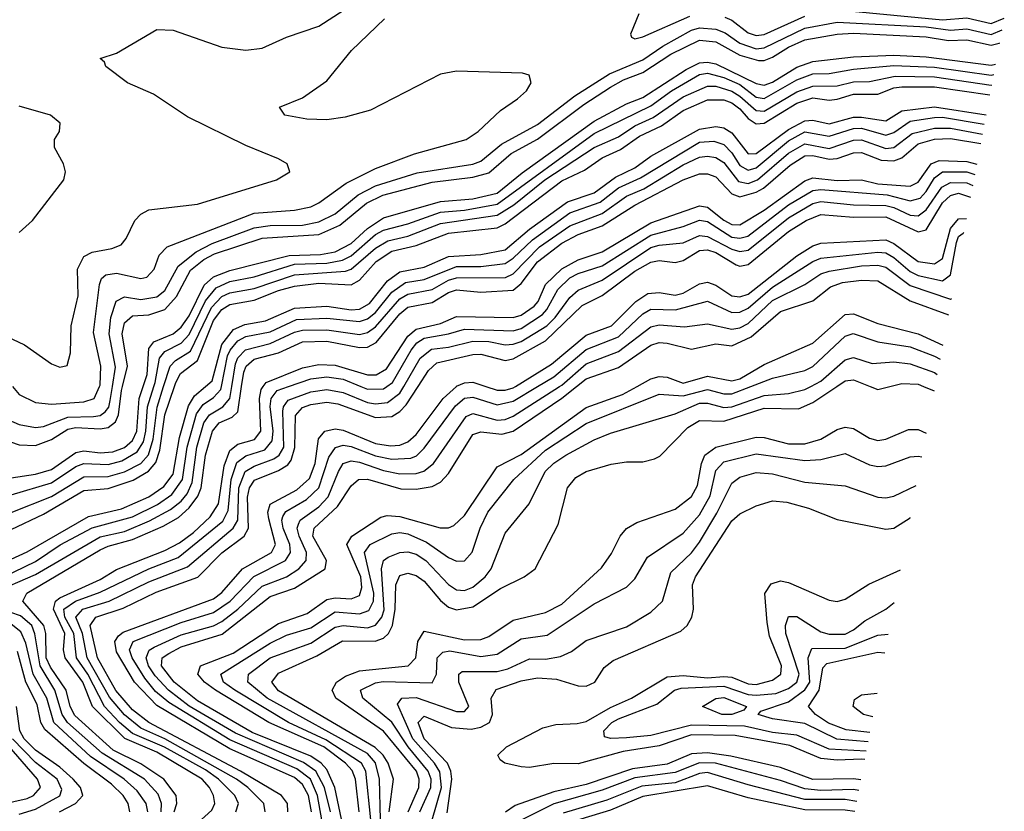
# Model space of a CAD drawing. Header units: inches. Extents: x 1308407 to 1441228, y 959628 to 1036311.
# Tile 721 of 729: x 1433851 to 1436283, y 1018951 to 1020906. Entities that reach past the tile are written whole.
import ezdxf

# ---------------------------------------------------------------- set-up
doc = ezdxf.new("R2010")
doc.units = ezdxf.units.IN
doc.header["$MEASUREMENT"] = 0
doc.layers.add('B4031', color=7, linetype='Continuous')
doc.layers.add('B4032', color=7, linetype='Continuous')

msp = doc.modelspace()

# ---------------------------------------------------------------- linework, layer by layer
at = {"layer": 'B4031', "color": 5}
for points, elevation in [([(1433444.5, 1020000), (1433452.7, 1019970), (1433470, 1019937.9), (1433495.6, 1019910), (1433530, 1019887.5), (1433570, 1019874.1), (1433650, 1019869.3), (1433710, 1019810.9), (1433790, 1019776.5), (1433830, 1019774.8), (1433890, 1019783.6), (1433930, 1019795.4), (1433990, 1019836.9), (1434010, 1019841.5), (1434050, 1019836.3), (1434081.4, 1019838.6), (1434110, 1019849.1), (1434130, 1019866.5), (1434140.4, 1019890), (1434146.3, 1019970), (1434156, 1020000)], 2680), ([(1433542.8, 1020000), (1433549.7, 1019990), (1433561.4, 1019981.4), (1433614.5, 1019954.5), (1433710, 1019945.1), (1433730, 1019933.8), (1433756.6, 1019896.6), (1433779.8, 1019879.8), (1433850, 1019856), (1433890, 1019854.4), (1433930, 1019868.8), (1433970, 1019895), (1433990, 1019898.8), (1434050, 1019895.2), (1434070, 1019899), (1434087.5, 1019912.6), (1434094.8, 1019930), (1434102.7, 1019990), (1434105.1, 1020000)], 2720), ([(1433642.2, 1020000), (1433650, 1019996.8), (1433750, 1019988.5), (1433770, 1019972.3), (1433790, 1019941), (1433810, 1019923.1), (1433850, 1019906.2), (1433890, 1019898.9), (1433910, 1019901.3), (1433970, 1019924.5), (1434033.8, 1019926.2), (1434050, 1019928.6), (1434062.3, 1019937.7), (1434071, 1019949), (1434074.9, 1019965.1), (1434080.4, 1020000)], 2740), ([(1433783.4, 1019490), (1433890, 1019535.5), (1434050, 1019628.9), (1434110, 1019642.2), (1434171.6, 1019668.5), (1434223.9, 1019696.1), (1434250, 1019717), (1434264.8, 1019735.2), (1434277.2, 1019762.8), (1434288.9, 1019850), (1434306.3, 1019910), (1434320.1, 1019930), (1434352.8, 1019950), (1434369.8, 1019970), (1434374.8, 1020000)], 2540), ([(1433790, 1019555.5), (1433870, 1019592), (1434021.2, 1019678.8), (1434102.3, 1019697.7), (1434170, 1019727.9), (1434206.9, 1019753.1), (1434230, 1019783.1), (1434245.8, 1019874.2), (1434267.9, 1019952.1), (1434283.1, 1019976.9), (1434310.1, 1020000)], 2580), ([(1433810, 1019529.5), (1433890, 1019568.2), (1433951.4, 1019608.6), (1434030, 1019651), (1434130, 1019678.5), (1434191.2, 1019708.8), (1434226.9, 1019733.1), (1434253.5, 1019770), (1434264.4, 1019850), (1434287.7, 1019932.3), (1434304.3, 1019955.7), (1434330, 1019972.8), (1434347.7, 1019992.3), (1434349.2, 1020000)], 2560), ([(1433830, 1019647.2), (1433910, 1019684.6), (1434010, 1019743.3), (1434070, 1019747.7), (1434131.1, 1019768.9), (1434169.1, 1019790.9), (1434187.5, 1019812.5), (1434197.4, 1019842.6), (1434210, 1019930), (1434233.1, 1020000)], 2620), ([(1433830, 1019688.7), (1433930, 1019728.7), (1434010, 1019777.3), (1434070, 1019777.6), (1434110, 1019789.4), (1434150, 1019810), (1434169.1, 1019830.9), (1434180.9, 1019870), (1434190.7, 1019949.3), (1434206.6, 1020000)], 2640), ([(1433830, 1019732.8), (1433930, 1019762.2), (1433990, 1019802.2), (1434010, 1019809.9), (1434070, 1019807.4), (1434103.6, 1019816.4), (1434141.1, 1019838.9), (1434157, 1019863), (1434163.1, 1019890), (1434166.5, 1019950), (1434182.7, 1020000)], 2660), ([(1433833.5, 1020000), (1433850, 1019980.4), (1433890, 1019960.1), (1433930, 1019956), (1434010, 1019961.9), (1434035, 1019970), (1434048.6, 1020000)], 2760), ([(1434232.9, 1018950), (1434238.9, 1018970), (1434237.7, 1018990), (1434207, 1019030), (1434150, 1019068.6), (1434082, 1019102), (1433987.2, 1019187.2), (1433975.9, 1019210), (1433965.6, 1019250), (1433927.1, 1019307.1), (1433916.6, 1019330), (1433915.6, 1019390), (1433910.9, 1019410), (1433858.9, 1019470), (1433869.1, 1019490), (1434050, 1019596.4), (1434070, 1019606.1), (1434130, 1019621.9), (1434205.2, 1019654.8), (1434243.6, 1019676.4), (1434270, 1019700.4), (1434291.2, 1019728.8), (1434299.3, 1019750), (1434309.7, 1019830), (1434327.1, 1019890), (1434343.4, 1019910), (1434375.5, 1019924.5), (1434390, 1019937.8), (1434399.2, 1020000)], 2520), ([(1434273.5, 1018906.5), (1434326, 1018954), (1434333, 1018970), (1434329.5, 1018990), (1434319.6, 1019010), (1434302, 1019030), (1434190, 1019097), (1434111.1, 1019131.1), (1434030.7, 1019210), (1434007.2, 1019270), (1433963.7, 1019330), (1433959.7, 1019350), (1433962.4, 1019390), (1433934.6, 1019450), (1433939.6, 1019470), (1433950, 1019477.9), (1434050, 1019523.7), (1434090, 1019548.1), (1434210, 1019595.3), (1434245.9, 1019614.1), (1434280.6, 1019639.4), (1434321.9, 1019678.1), (1434342.3, 1019710), (1434355.9, 1019804.1), (1434370, 1019841.7), (1434390, 1019857.4), (1434431.1, 1019868.9), (1434446.7, 1019890), (1434443.6, 1019970), (1434447.6, 1019992.4), (1434452.7, 1020000)], 2480), ([(1434385, 1018950), (1434391.5, 1018970), (1434382.3, 1018990), (1434342, 1019030), (1434310, 1019053.5), (1434209, 1019109), (1434130, 1019143), (1434097.8, 1019170), (1434060.9, 1019210), (1434019.2, 1019290), (1433991.1, 1019330), (1433984.8, 1019390), (1433962.5, 1019430), (1433960.4, 1019450), (1433988.7, 1019470), (1434050, 1019492.5), (1434170, 1019549.5), (1434242.2, 1019577.8), (1434352.5, 1019667.5), (1434366.3, 1019693.7), (1434373.2, 1019770), (1434387.6, 1019812.4), (1434410, 1019828.5), (1434456.2, 1019843.9), (1434474.4, 1019865.6), (1434477.2, 1019890), (1434470, 1019950.3), (1434472.2, 1019970), (1434486.7, 1019990), (1434515.3, 1020000)], 2460), ([(1434457.1, 1018950), (1434454.3, 1018970), (1434414.3, 1019010), (1434386.7, 1019030), (1434210, 1019129.8), (1434150, 1019156), (1434110, 1019188.9), (1434072.7, 1019232.7), (1434017.8, 1019330), (1434006.4, 1019390), (1433990, 1019430), (1434007.5, 1019450), (1434071.8, 1019470), (1434170, 1019517.3), (1434265.5, 1019554.5), (1434378.5, 1019650), (1434390.1, 1019670), (1434392.7, 1019750), (1434407.7, 1019790), (1434430, 1019803.4), (1434479, 1019821), (1434492.2, 1019830), (1434503.4, 1019850), (1434501.2, 1019938.8), (1434502.6, 1019950), (1434513.8, 1019966.2), (1434570, 1019986.6), (1434610, 1019992.8), (1434650, 1019985.1), (1434710, 1019960.2), (1434730, 1019956.9), (1434759.2, 1019960.8), (1434790, 1019983.1), (1434799.8, 1020000)], 2440), ([(1434513.4, 1018950), (1434512.4, 1018970), (1434497.9, 1018990), (1434396.5, 1019050), (1434170.4, 1019170.4), (1434130, 1019201.5), (1434089, 1019249), (1434043.1, 1019330), (1434025.2, 1019410), (1434039.4, 1019430), (1434107.1, 1019452.9), (1434188.2, 1019491.8), (1434290.8, 1019529.2), (1434350.7, 1019589.3), (1434405.9, 1019630), (1434416.1, 1019650), (1434413.6, 1019726.4), (1434419, 1019750), (1434431.2, 1019768.8), (1434490, 1019792.2), (1434513.1, 1019806.9), (1434522, 1019818), (1434530.8, 1019849.2), (1434531.9, 1019928.1), (1434550, 1019948.3), (1434570, 1019955.8), (1434610, 1019961.5), (1434637.1, 1019957.1), (1434730, 1019923.6), (1434770, 1019925.7), (1434790, 1019937.9), (1434805.5, 1019954.5), (1434835.3, 1020000)], 2420), ([(1434571.5, 1018950), (1434564.1, 1018990), (1434550, 1019017), (1434530, 1019034.7), (1434370, 1019105.3), (1434190, 1019212.5), (1434135, 1019270), (1434090, 1019344.7), (1434086.1, 1019370), (1434095.3, 1019384.7), (1434106.9, 1019393.1), (1434330, 1019476), (1434350, 1019491.2), (1434401.4, 1019550), (1434472.9, 1019590), (1434482.7, 1019610), (1434466.4, 1019673.6), (1434464.3, 1019690), (1434470, 1019709.1), (1434535.4, 1019744.5), (1434567, 1019773), (1434580.9, 1019810), (1434589.4, 1019870.6), (1434604.8, 1019890), (1434630, 1019895.8), (1434650, 1019891.8), (1434730, 1019859.5), (1434766.6, 1019853.4), (1434790, 1019855.3), (1434810, 1019863.5), (1434830, 1019881.3), (1434897.2, 1019970), (1434929.6, 1020000)], 2380), ([(1434597.7, 1018930), (1434586.5, 1018990), (1434569.1, 1019030), (1434535.8, 1019055.8), (1434370, 1019127.5), (1434219.5, 1019219.5), (1434186.8, 1019246.8), (1434160, 1019280), (1434129.3, 1019330), (1434122, 1019350), (1434131.3, 1019370), (1434250, 1019417.2), (1434330, 1019441.6), (1434370.8, 1019470), (1434429.4, 1019530.6), (1434507.5, 1019570), (1434520.1, 1019590), (1434518.5, 1019610), (1434502.2, 1019650), (1434498.3, 1019670), (1434501.1, 1019678.9), (1434508.5, 1019691.5), (1434559.4, 1019720.6), (1434589.6, 1019750), (1434614.6, 1019825.4), (1434630.7, 1019849.3), (1434650, 1019855), (1434670, 1019852.1), (1434730, 1019829), (1434770, 1019820.3), (1434817.3, 1019822.7), (1434831, 1019829), (1434850, 1019847.6), (1434927.5, 1019952.5), (1434950, 1019971.2), (1434970, 1019973.8), (1435030, 1019954.9), (1435070, 1019963.5), (1435130.1, 1020000)], 2360), ([(1434619.1, 1018950), (1434604, 1019010), (1434582.8, 1019050), (1434551.9, 1019071.9), (1434383.9, 1019143.9), (1434270, 1019210.4), (1434218.7, 1019250), (1434185.5, 1019285.5), (1434169.6, 1019310), (1434163.7, 1019330), (1434170.9, 1019349.1), (1434183.3, 1019356.7), (1434250, 1019386.9), (1434330, 1019409.1), (1434350, 1019419.6), (1434390, 1019450), (1434450, 1019507), (1434510, 1019530), (1434540.5, 1019550), (1434558.4, 1019570), (1434559.6, 1019590), (1434541.6, 1019630), (1434536.3, 1019650), (1434539.6, 1019660.4), (1434544, 1019670), (1434590, 1019702.5), (1434612.8, 1019727.2), (1434638.1, 1019790), (1434650.4, 1019809.6), (1434670, 1019816.2), (1434690, 1019813.3), (1434750, 1019792.4), (1434790, 1019784.5), (1434830, 1019784.8), (1434849.5, 1019790.5), (1434873.2, 1019810), (1434953.8, 1019926.2), (1434970, 1019933.2), (1435030, 1019917.2), (1435050, 1019918.5), (1435070, 1019926.5), (1435184.3, 1020000)], 2340), ([(1434666.7, 1018833.3), (1434629.5, 1019010), (1434610, 1019054.1), (1434595.7, 1019070), (1434570, 1019087), (1434425.4, 1019145.4), (1434290, 1019223.4), (1434232.5, 1019270), (1434201.8, 1019310), (1434203.1, 1019330), (1434219.1, 1019340.9), (1434250, 1019357.2), (1434351.5, 1019388.5), (1434470, 1019481.7), (1434530, 1019501.9), (1434605.2, 1019550), (1434608.7, 1019570), (1434575.2, 1019630), (1434578.4, 1019650), (1434636.3, 1019703.7), (1434670, 1019754.6), (1434688, 1019770), (1434710, 1019771.2), (1434792.6, 1019747.4), (1434830, 1019746.3), (1434870, 1019753.1), (1434890, 1019763.7), (1434910, 1019785.2), (1434970, 1019881.2), (1434990, 1019887.8), (1435042, 1019882), (1435070, 1019889.4), (1435190, 1019971), (1435226.5, 1020000)], 2320), ([(1434689.9, 1018950), (1434680.5, 1019030), (1434672.1, 1019052.1), (1434655.9, 1019070), (1434601.9, 1019110), (1434466.7, 1019170), (1434334.8, 1019250), (1434307.7, 1019270), (1434290.8, 1019290), (1434297.8, 1019310), (1434378.1, 1019341.9), (1434490, 1019414.7), (1434560.8, 1019439.2), (1434610, 1019473.9), (1434630, 1019478.3), (1434670, 1019475.8), (1434690, 1019483.7), (1434696.5, 1019503.5), (1434694, 1019530), (1434659.3, 1019610), (1434671.4, 1019630), (1434743, 1019677), (1434758.6, 1019681.4), (1434790, 1019678.8), (1434889.2, 1019650.8), (1434910, 1019651.2), (1434923, 1019657), (1434950, 1019681.6), (1435030, 1019801.6), (1435090, 1019831.9), (1435250, 1019948.2), (1435340.1, 1019979.9), (1435376.1, 1020000)], 2280), ([(1434718.1, 1018930), (1434706.3, 1019050), (1434695.5, 1019070), (1434607.6, 1019127.6), (1434515.3, 1019170), (1434382.1, 1019250), (1434354.7, 1019270), (1434347.9, 1019290), (1434470, 1019366.4), (1434510, 1019386), (1434570, 1019403.8), (1434630, 1019443.2), (1434690, 1019438.4), (1434713.1, 1019446.9), (1434724.6, 1019470), (1434726.1, 1019490), (1434702.7, 1019590), (1434716.9, 1019610), (1434770, 1019636.2), (1434790, 1019639.4), (1434810, 1019636.3), (1434855.6, 1019615.6), (1434910, 1019578.1), (1434930, 1019568.9), (1434950, 1019569.7), (1434969, 1019591), (1434988.1, 1019650), (1435007.2, 1019690), (1435071.7, 1019770), (1435150, 1019842.7), (1435250, 1019908.9), (1435430, 1019980.8), (1435490, 1019976.7), (1435550, 1019992.8), (1435590, 1019982.2), (1435610, 1019981.8), (1435657.1, 1020000)], 2260), ([(1434741.9, 1018930), (1434740, 1019030), (1434730, 1019070.9), (1434710, 1019093.8), (1434462, 1019230), (1434414.7, 1019270), (1434416.4, 1019290), (1434469.6, 1019330), (1434570, 1019365.9), (1434630, 1019405.3), (1434650, 1019409.5), (1434710, 1019403.9), (1434730, 1019410.5), (1434745.6, 1019430), (1434751.3, 1019448.7), (1434744.3, 1019550), (1434749.7, 1019570), (1434761.4, 1019578.6), (1434790, 1019589.8), (1434810, 1019591.5), (1434830, 1019585.8), (1434853.9, 1019570), (1434910, 1019511.4), (1434930, 1019498), (1434950, 1019496.3), (1434970, 1019504.3), (1435000.3, 1019530), (1435015.4, 1019550), (1435050, 1019637.7), (1435109.6, 1019710.4), (1435149.1, 1019790), (1435170, 1019810.3), (1435200.1, 1019830), (1435270, 1019868.4), (1435310, 1019884.6), (1435470, 1019932.6), (1435530, 1019958.4), (1435550, 1019958.7), (1435590, 1019947.8), (1435610, 1019950), (1435690, 1019977.9), (1435750, 1019982.9), (1435790, 1019992.4), (1435804.7, 1020000)], 2240), ([(1434763.7, 1018950), (1434774.4, 1019030), (1434761.1, 1019070), (1434748.7, 1019090), (1434728.7, 1019108.7), (1434490, 1019248.8), (1434474.1, 1019270), (1434490, 1019292.4), (1434585, 1019335), (1434648.2, 1019371.8), (1434728.8, 1019371.2), (1434750, 1019378.3), (1434761.8, 1019390), (1434771.8, 1019410), (1434778.6, 1019450), (1434779.7, 1019510), (1434790, 1019533.5), (1434810, 1019538.8), (1434830, 1019533.1), (1434850, 1019519.5), (1434890, 1019471.8), (1434910, 1019454.8), (1434930, 1019448.5), (1434970, 1019455.9), (1435038.5, 1019501.5), (1435096.8, 1019530), (1435123.8, 1019550), (1435181.2, 1019658.8), (1435203.9, 1019750), (1435224.8, 1019775.2), (1435250, 1019790.1), (1435311.6, 1019808.4), (1435350, 1019814.3), (1435390, 1019813.7), (1435419, 1019821), (1435431.7, 1019828.3), (1435501, 1019899), (1435530, 1019915.9), (1435590, 1019914.4), (1435690, 1019946.5), (1435774.8, 1019945.2), (1435810, 1019960.2), (1435869.1, 1020000)], 2220), ([(1434693.3, 1020000), (1434710, 1019993.2), (1434750, 1019994.3), (1434757.9, 1020000)], 2460), ([(1435002.7, 1020000), (1435030, 1019990.9), (1435050, 1019990.7), (1435070, 1019996.5), (1435075.6, 1020000)], 2380), ([(1435951.1, 1020000), (1435970, 1019992.6), (1436000, 1020000)], 2220), ([(1436083, 1020000), (1436109.4, 1019989)], 2220), ([(1434810.3, 1018950), (1434836.5, 1019010), (1434837.8, 1019030), (1434831.3, 1019050), (1434750, 1019149.2), (1434632.2, 1019230), (1434622.5, 1019250), (1434633.9, 1019270), (1434655.6, 1019284.4), (1434690, 1019298), (1434810.5, 1019310), (1434829.6, 1019330), (1434834.2, 1019370), (1434850, 1019396), (1434950, 1019374.2), (1434990, 1019374.9), (1435010, 1019382.9), (1435070, 1019423.3), (1435150, 1019441.9), (1435190, 1019462.7), (1435287.9, 1019552.1), (1435312.8, 1019587.2), (1435333.7, 1019630), (1435350, 1019649), (1435375.6, 1019664.4), (1435470, 1019696.9), (1435510, 1019728), (1435524.8, 1019755.2), (1435534.7, 1019810), (1435543.3, 1019830), (1435570, 1019849.8), (1435670, 1019874.8), (1435690, 1019874), (1435750, 1019858.1), (1435790, 1019858), (1435829.8, 1019870.2), (1435870, 1019893.5), (1435890, 1019899.9), (1435910, 1019896.5), (1435950, 1019872.7), (1435970, 1019866.9), (1435990, 1019869.7), (1436046.2, 1019893.8), (1436070, 1019894.1), (1436089.8, 1019884.8)], 2180), ([(1434839.6, 1018950), (1434866.9, 1019010), (1434867.1, 1019030), (1434859.8, 1019050), (1434810.4, 1019110.4), (1434770, 1019171.4), (1434698.3, 1019230), (1434692.6, 1019250), (1434730, 1019268.5), (1434748.7, 1019271.3), (1434870, 1019267.9), (1434880.4, 1019290), (1434882.5, 1019330), (1434895.9, 1019344.1), (1434913.1, 1019346.9), (1434990, 1019333.2), (1435030, 1019339.1), (1435090, 1019377), (1435154, 1019386), (1435270, 1019463.6), (1435350, 1019504.7), (1435370, 1019525.2), (1435401.7, 1019578.3), (1435490, 1019638), (1435530, 1019683.3), (1435556.7, 1019730), (1435570, 1019792.3), (1435590, 1019814), (1435670, 1019833.6), (1435790, 1019816.9), (1435830, 1019819.9), (1435890, 1019834.2), (1435950, 1019806.6), (1435970, 1019802.4), (1435990, 1019804), (1436050, 1019826.4), (1436070, 1019828.3), (1436078.8, 1019826.4)], 2160), ([(1434870.2, 1018930.2), (1434893.1, 1019010), (1434888.5, 1019048.5), (1434875.5, 1019070), (1434821.7, 1019130), (1434784.4, 1019215.6), (1434795, 1019230), (1434830, 1019232.2), (1434930, 1019197.7), (1434950, 1019197.8), (1434960.1, 1019210), (1434935.6, 1019270), (1434936, 1019290), (1434944, 1019296), (1435030, 1019296.1), (1435057, 1019303), (1435110, 1019327.6), (1435150, 1019326.9), (1435186.8, 1019333.2), (1435214, 1019346), (1435250, 1019372.4), (1435350, 1019406.5), (1435410, 1019442.8), (1435438.6, 1019470), (1435459.5, 1019540.5), (1435510, 1019589.4), (1435530, 1019615.2), (1435573.1, 1019686.9), (1435610, 1019761), (1435630, 1019776), (1435670, 1019787.3), (1435710, 1019784.5), (1435790, 1019764.1), (1435890, 1019754.6), (1435970, 1019726.9), (1435990, 1019725.4), (1436010, 1019729.2), (1436065.4, 1019755.7)], 2140), ([(1434907.2, 1018947.2), (1434918.5, 1019030), (1434916, 1019050), (1434907.5, 1019070), (1434850, 1019130), (1434835.2, 1019170), (1434850, 1019186.1), (1434917.9, 1019157.9), (1434966.4, 1019153.6), (1434990, 1019158.4), (1435011.8, 1019170), (1435018.8, 1019190), (1435015.2, 1019230), (1435027.9, 1019252.1), (1435090, 1019273.4), (1435130, 1019280.3), (1435177.2, 1019277.2), (1435230, 1019260.9), (1435250, 1019260.2), (1435271.9, 1019270), (1435294.2, 1019305.8), (1435317, 1019323), (1435483.9, 1019396.1), (1435499.6, 1019410), (1435510.7, 1019430), (1435514.9, 1019450), (1435512.7, 1019510), (1435520.4, 1019530), (1435610, 1019668.3), (1435630, 1019685.6), (1435670, 1019705.4), (1435710, 1019717.3), (1435745.3, 1019714.7), (1435799.5, 1019699.4), (1435870, 1019671.5), (1435990, 1019647.8), (1436010, 1019650.1), (1436050, 1019676), (1436050.5, 1019676.5)], 2120), ([(1435938, 1019079), (1435930, 1019080.1), (1435870, 1019077.3), (1435830, 1019081.2), (1435753.3, 1019113.3), (1435618, 1019138), (1435510, 1019139.6), (1435430, 1019112.5), (1435341.1, 1019098.9), (1435230, 1019068.4), (1435170, 1019069.1), (1435110, 1019059), (1435090, 1019061.1), (1435049.6, 1019070), (1435038, 1019078), (1435031.6, 1019090), (1435053.3, 1019110), (1435143.1, 1019156.9), (1435174.9, 1019165.1), (1435227.5, 1019167.5), (1435250, 1019172.8), (1435310, 1019207.2), (1435362, 1019230), (1435450, 1019283.4), (1435490, 1019286.1), (1435550, 1019280.2), (1435590, 1019284.2), (1435610, 1019282.1), (1435650, 1019265.9), (1435670, 1019264.4), (1435710, 1019274.7), (1435730.8, 1019290), (1435732.4, 1019310), (1435703.1, 1019383.1), (1435696.9, 1019416.9), (1435691.3, 1019488.7), (1435707, 1019513), (1435730, 1019519.9), (1435750, 1019516.3), (1435850, 1019472.7), (1435870, 1019469.4), (1435890, 1019475), (1435948.5, 1019511.5), (1436026.1, 1019546.9)], 2080), ([(1434200.7, 1018950), (1434201.2, 1018970), (1434193.2, 1018993.2), (1434159.2, 1019030), (1434054.5, 1019094.5), (1433969.3, 1019170), (1433956.1, 1019190), (1433938.3, 1019250), (1433901.4, 1019310), (1433888.9, 1019388.9), (1433880.8, 1019410), (1433853.5, 1019433.5), (1433805.8, 1019450)], 2540), ([(1435941.9, 1019099.9), (1435850, 1019104.7), (1435770, 1019138.9), (1435710, 1019145.9), (1435640.9, 1019160.9), (1435510, 1019163.9), (1435410, 1019137.9), (1435350, 1019132.1), (1435310.8, 1019130.8), (1435295.3, 1019135.3), (1435294, 1019150), (1435313.7, 1019170), (1435330, 1019179), (1435424.3, 1019215.7), (1435468, 1019250), (1435485.1, 1019254.9), (1435590, 1019260.1), (1435650, 1019239.7), (1435670, 1019237.5), (1435718.2, 1019241.8), (1435750, 1019253.9), (1435770.5, 1019270), (1435776, 1019290), (1435743.6, 1019390), (1435742.5, 1019410), (1435750, 1019432), (1435770, 1019432.4), (1435830, 1019394.4), (1435850, 1019388.2), (1435890, 1019388.7), (1435910, 1019399.2), (1435938.4, 1019421.6), (1435990.5, 1019450), (1436011, 1019466.8)], 2060), ([(1434167.3, 1018950), (1434163.5, 1018970), (1434141.7, 1019001.7), (1434108.8, 1019030), (1434026.3, 1019086.3), (1433935.3, 1019170), (1433918, 1019230), (1433884.7, 1019290), (1433866.6, 1019366.6), (1433854.3, 1019394.3), (1433830, 1019413.5)], 2560), ([(1435946.2, 1019122.7), (1435869.2, 1019129.2), (1435790, 1019167.6), (1435710, 1019179.2), (1435674.6, 1019190), (1435681.7, 1019198.3), (1435750, 1019221.7), (1435790, 1019250.9), (1435802.3, 1019270), (1435798.1, 1019330), (1435807.3, 1019352.7), (1435890, 1019353.9), (1435970, 1019386.1), (1435996.3, 1019388.7)], 2040), ([(1434122.8, 1018950), (1434118.7, 1018970), (1434106.7, 1018990), (1434078.2, 1019018.2), (1434009.3, 1019069.3), (1433913, 1019153), (1433903.7, 1019170), (1433894.4, 1019214.4), (1433866.5, 1019270), (1433845.8, 1019345.8)], 2580), ([(1435950.5, 1019145.2), (1435892.3, 1019152.3), (1435848.8, 1019168.8), (1435816.3, 1019190), (1435798.8, 1019210), (1435825.5, 1019250), (1435834.7, 1019305.3), (1435844.3, 1019315.7), (1435970, 1019344.1), (1435987.6, 1019342.2)], 2020), ([(1435957.9, 1019184.6), (1435935.3, 1019190), (1435920.6, 1019200.6), (1435909.3, 1019210), (1435912.6, 1019227.4), (1435930, 1019238.6), (1435968.8, 1019242.4)], 1980), ([(1433949.9, 1018950), (1433989.3, 1018970), (1434006.8, 1018990), (1434001.1, 1019010), (1433983.3, 1019030), (1433950, 1019060), (1433890, 1019102.1), (1433862.6, 1019130), (1433851.4, 1019150), (1433843.3, 1019210)], 2620), ([(1433770, 1018960.6), (1433870, 1018982.7), (1433885.4, 1018990), (1433902.9, 1019010), (1433895, 1019030), (1433808.8, 1019130)], 2660), ([(1433850, 1018944), (1433890, 1018956.4), (1433950.4, 1018989.6), (1433955, 1019005), (1433944, 1019030), (1433890, 1019071.2), (1433833.8, 1019130)], 2640), ([(1435928.6, 1019028.9), (1435910, 1019031), (1435810, 1019029.7), (1435730, 1019059.3), (1435607, 1019087), (1435550, 1019095.5), (1435510, 1019093), (1435450, 1019067.7), (1435364.3, 1019055.7), (1435250, 1019017.6), (1435170, 1018999.2), (1435074.8, 1018965.2), (1435051.1, 1018948.9)], 2120), ([(1435923.6, 1019002.7), (1435910, 1019004.8), (1435830, 1019002.6), (1435790, 1019006.6), (1435730, 1019027.1), (1435569.5, 1019069.5), (1435530, 1019070.7), (1435470, 1019046.9), (1435370, 1019033.5), (1435290, 1019003), (1435170.5, 1018969.5), (1435091.5, 1018930)], 2140), ([(1435918.5, 1018975.5), (1435890, 1018979.8), (1435790, 1018980.3), (1435650, 1019016), (1435550, 1019046.8), (1435530, 1019044.6), (1435470, 1019021.7), (1435387.3, 1019012.7), (1435301.4, 1018978.6), (1435193.4, 1018946.6)], 2160), ([(1435913.8, 1018950.5), (1435890, 1018954.1), (1435790, 1018954.9), (1435650, 1018984.1), (1435550, 1019014.2), (1435390, 1018987.8), (1435310, 1018954.2), (1435210, 1018923)], 2180)]:
    msp.add_lwpolyline(points, dxfattribs=dict(at, elevation=elevation))
at = {"layer": 'B4031', "color": 5, "elevation": 2040}
msp.add_lwpolyline([(1435610, 1019189.8), (1435585.1, 1019190), (1435537.7, 1019210), (1435570.3, 1019229.7), (1435590, 1019232.3), (1435646.1, 1019210), (1435639.3, 1019200.7)], close=True, dxfattribs=at)
at = {"layer": 'B4032', "color": 5}
for points, elevation in [([(1433805.3, 1020130), (1433863.2, 1020103.2), (1433930, 1020056.2), (1433950, 1020048.1), (1433968.3, 1020051.7), (1433976.7, 1020083.4), (1433978, 1020150), (1433996, 1020224), (1433994, 1020290), (1434010, 1020320.8), (1434030, 1020331.6), (1434079, 1020341), (1434101.7, 1020350), (1434114.5, 1020365.5), (1434135.5, 1020410), (1434150, 1020425.5), (1434170, 1020436.4), (1434290, 1020450.6), (1434485.6, 1020510), (1434518, 1020530), (1434511.6, 1020550), (1434490, 1020562.4), (1434410, 1020595.2), (1434265.9, 1020665.9), (1434182, 1020722), (1434117.1, 1020750), (1434064, 1020790), (1434060.7, 1020800.7), (1434049.6, 1020810), (1434090, 1020822.8), (1434190, 1020881.2), (1434230, 1020879.7), (1434350, 1020838.1), (1434410, 1020830.1), (1434450, 1020835), (1434510, 1020862.3), (1434590, 1020889.5), (1434652.5, 1020930)], 2780), ([(1435890, 1020928.8), (1436130, 1020905.4), (1436190, 1020909.9), (1436250, 1020896.4), (1436282.7, 1020909.4)], 2760), ([(1434048.6, 1020000), (1434050, 1020003.2), (1434051.6, 1020050), (1434033.1, 1020133.1), (1434048, 1020252), (1434053.3, 1020266.7), (1434063.9, 1020276.1), (1434090, 1020280.2), (1434150, 1020266.4), (1434165.4, 1020270), (1434183.2, 1020290), (1434195.7, 1020324.3), (1434215.4, 1020344.6), (1434430, 1020428.2), (1434530, 1020435.3), (1434570, 1020443.6), (1434590, 1020453.2), (1434657.6, 1020502.4), (1434730, 1020538), (1434825.8, 1020574.2), (1434953.5, 1020610), (1434983.5, 1020630), (1435038.6, 1020681.4), (1435080.9, 1020710), (1435102.7, 1020730), (1435114, 1020750), (1435109.1, 1020769.1), (1435093.3, 1020773.3), (1434930, 1020778.5), (1434890, 1020771.4), (1434717.6, 1020682.4), (1434655.1, 1020664.9), (1434610, 1020658.5), (1434560, 1020660), (1434506, 1020670), (1434493.2, 1020690), (1434550, 1020712.4), (1434610, 1020754.5), (1434670.5, 1020830), (1434752, 1020908)], 2760), ([(1435380, 1020920), (1435359.5, 1020870), (1435362.2, 1020862.2), (1435370, 1020858.7), (1435390, 1020863.2), (1435505.8, 1020914.2)], 2760), ([(1435592.3, 1020912.3), (1435610, 1020904.5), (1435650, 1020873.3), (1435670, 1020866.9), (1435690, 1020869.2), (1435790, 1020914.3)], 2760), ([(1434080.4, 1020000), (1434087.9, 1020047.9), (1434072.3, 1020130), (1434076.2, 1020170), (1434089.1, 1020210.9), (1434110, 1020221), (1434150, 1020214.6), (1434190, 1020221.2), (1434210, 1020236.9), (1434242.9, 1020297.1), (1434287.2, 1020332.8), (1434326.6, 1020353.4), (1434430, 1020391.7), (1434470, 1020397.6), (1434550, 1020398.4), (1434590, 1020406.2), (1434630, 1020426.1), (1434687, 1020473), (1434730, 1020495.7), (1434832.6, 1020527.4), (1434970, 1020549), (1434990, 1020556.1), (1435041.4, 1020598.6), (1435130, 1020647.1), (1435222, 1020718), (1435308.1, 1020771.9), (1435390, 1020806.6), (1435439.5, 1020840.5), (1435510, 1020880), (1435530, 1020885.4), (1435570, 1020882.1), (1435593.2, 1020873.2), (1435630, 1020848), (1435670, 1020833.9), (1435690, 1020836.3), (1435790, 1020885.1), (1435870, 1020899.7), (1436090, 1020888), (1436150, 1020879.7), (1436190, 1020883.1), (1436250, 1020869), (1436277.4, 1020880.9)], 2740), ([(1434105.1, 1020000), (1434117.1, 1020050), (1434104.5, 1020130), (1434110, 1020157.4), (1434130, 1020174.8), (1434170, 1020176.8), (1434210, 1020190.5), (1434238.2, 1020221.8), (1434272.9, 1020287.1), (1434306.1, 1020313.9), (1434332.4, 1020327.6), (1434450, 1020366.6), (1434590, 1020375.6), (1434641.8, 1020398.1), (1434707.5, 1020452.5), (1434747.9, 1020472.1), (1434870, 1020504.4), (1434970, 1020516.6), (1435010, 1020527.5), (1435065, 1020575), (1435130, 1020610.7), (1435244, 1020696), (1435310, 1020739.1), (1435342.7, 1020757.3), (1435390, 1020775.4), (1435459.4, 1020820.6), (1435530, 1020855.5), (1435570, 1020851.2), (1435630, 1020818.4), (1435675.4, 1020804.6), (1435690, 1020805), (1435710, 1020812.9), (1435750, 1020838), (1435790, 1020856.3), (1435870, 1020870.3), (1435910, 1020872.2), (1436090, 1020863.6), (1436145.3, 1020854.7), (1436190, 1020855.6), (1436250, 1020843.1), (1436270, 1020848.1), (1436271.3, 1020848.8)], 2720), ([(1434156, 1020000), (1434165.7, 1020030), (1434170, 1020094.2), (1434182.7, 1020110), (1434230, 1020129.9), (1434250, 1020146.1), (1434270, 1020174.5), (1434307.1, 1020250), (1434330, 1020270.6), (1434370, 1020286.4), (1434516.3, 1020323.7), (1434593.8, 1020326.2), (1434630, 1020332.2), (1434670, 1020352.9), (1434710, 1020390.3), (1434750, 1020416.7), (1434890, 1020456.7), (1434970, 1020463.3), (1435030, 1020477.4), (1435092.3, 1020527.7), (1435270, 1020655.2), (1435350, 1020697.8), (1435390, 1020713.9), (1435497, 1020783), (1435530, 1020799.1), (1435550, 1020800.9), (1435570, 1020796.3), (1435670, 1020747.9), (1435690, 1020743.7), (1435710, 1020751.1), (1435770, 1020788.5), (1435810, 1020802.3), (1435910, 1020814.4), (1436010, 1020817.9), (1436090, 1020814), (1436250, 1020793.8), (1436261.3, 1020795.7)], 2680), ([(1434182.7, 1020000), (1434185.9, 1020010), (1434196.7, 1020070), (1434210, 1020086.7), (1434250, 1020106.8), (1434270, 1020128.2), (1434310, 1020211.4), (1434336.4, 1020243.6), (1434370, 1020259.3), (1434430, 1020270.6), (1434530, 1020301.8), (1434610, 1020304.3), (1434648.4, 1020311.6), (1434670, 1020322.6), (1434730, 1020375), (1434750, 1020386.2), (1434810, 1020401.9), (1434890, 1020430.7), (1434950, 1020435.6), (1435030, 1020450.3), (1435270, 1020624.4), (1435410, 1020693.1), (1435460.8, 1020730), (1435530, 1020770.2), (1435550, 1020773.3), (1435590, 1020762.9), (1435630, 1020745.6), (1435670, 1020714.6), (1435690, 1020711), (1435770, 1020757.5), (1435810, 1020772.3), (1435850, 1020772.8), (1435910, 1020783.5), (1436010, 1020792.7), (1436110, 1020788.2), (1436250, 1020769), (1436256.5, 1020770.2)], 2660), ([(1434206.6, 1020000), (1434222.4, 1020050), (1434236, 1020064), (1434272.7, 1020087.3), (1434324.7, 1020195.3), (1434350, 1020222.2), (1434370, 1020231.2), (1434430, 1020242.1), (1434530, 1020275.4), (1434655.6, 1020284.4), (1434670, 1020290), (1434730, 1020341.9), (1434760.7, 1020359.3), (1434810, 1020370.8), (1434890, 1020402.3), (1435030, 1020422.8), (1435071.5, 1020448.5), (1435148, 1020510), (1435270, 1020589.8), (1435330, 1020616.6), (1435370, 1020644), (1435415.7, 1020664.3), (1435490, 1020715.4), (1435550, 1020741.8), (1435570, 1020741.2), (1435610, 1020729.3), (1435630, 1020717.2), (1435670, 1020681.3), (1435690, 1020680), (1435770, 1020727.3), (1435810, 1020741.8), (1435870, 1020742.6), (1435910, 1020752.6), (1435950, 1020753.1), (1436013.5, 1020766.5), (1436110, 1020764.7), (1436250, 1020744.3), (1436251.7, 1020744.6)], 2640), ([(1434233.1, 1020000), (1434236.4, 1020010), (1434248.3, 1020031.7), (1434290, 1020064.1), (1434330, 1020162.6), (1434350, 1020190.5), (1434370, 1020202.1), (1434430, 1020212.9), (1434490, 1020237.3), (1434530, 1020248), (1434590, 1020255.2), (1434670, 1020250.6), (1434690, 1020262.7), (1434731.2, 1020308.8), (1434770, 1020334), (1434830, 1020348.1), (1434910, 1020378.6), (1435030, 1020391.5), (1435050, 1020401.9), (1435190, 1020507.5), (1435245.6, 1020534.4), (1435290, 1020564.7), (1435334.8, 1020585.2), (1435382, 1020618), (1435436, 1020644), (1435490, 1020681.2), (1435550, 1020707.6), (1435590, 1020707.8), (1435610, 1020700), (1435630, 1020685.3), (1435650, 1020661.4), (1435670, 1020648.6), (1435690, 1020650.6), (1435770, 1020699.6), (1435810, 1020712.5), (1435850, 1020707.4), (1435870, 1020709.6), (1435910, 1020722), (1435970, 1020722.2), (1436010, 1020737.4), (1436030, 1020740.2), (1436110, 1020740.3), (1436247, 1020719.8)], 2620), ([(1433850, 1020380.1), (1433883.2, 1020410), (1433959.8, 1020510), (1433964.6, 1020530), (1433959.4, 1020550), (1433936.8, 1020590), (1433937.4, 1020610), (1433949.7, 1020630), (1433950.9, 1020650), (1433927.6, 1020670), (1433850, 1020691.9)], 2820), ([(1434310.1, 1020000), (1434326.2, 1020013.8), (1434350, 1020103.7), (1434379.3, 1020140.7), (1434407.2, 1020152.8), (1434458.1, 1020161.9), (1434530, 1020193.5), (1434610, 1020198.4), (1434670, 1020189), (1434690, 1020190.7), (1434715, 1020205.1), (1434759.1, 1020260.9), (1434790, 1020282.9), (1434850, 1020295), (1434910, 1020321.2), (1434990, 1020325.6), (1435050, 1020337.2), (1435110, 1020388.6), (1435204.3, 1020455.7), (1435270, 1020478.5), (1435322.8, 1020517.2), (1435370, 1020540.3), (1435410, 1020568.6), (1435530, 1020635.5), (1435570, 1020641.9), (1435590, 1020638.7), (1435610, 1020626.5), (1435650, 1020574.4), (1435670, 1020575.3), (1435750, 1020634.7), (1435790, 1020656), (1435810, 1020657.2), (1435850, 1020648.5), (1435910, 1020664.7), (1435930, 1020665.1), (1435990, 1020655.8), (1436030, 1020680.4), (1436110, 1020690.8), (1436237.8, 1020670.6)], 2580), ([(1434349.2, 1020000), (1434364.6, 1020075.4), (1434370.8, 1020090), (1434390, 1020113.1), (1434410, 1020123.6), (1434470, 1020135.3), (1434535, 1020165), (1434610, 1020169), (1434690, 1020160.5), (1434710, 1020167.2), (1434730, 1020182.8), (1434770, 1020233.3), (1434803.6, 1020256.4), (1434850, 1020264.4), (1434930, 1020296.5), (1434990, 1020296.3), (1435050, 1020303.8), (1435070, 1020316.8), (1435117.5, 1020362.5), (1435210, 1020428.4), (1435284.5, 1020455.5), (1435330, 1020490.2), (1435384.5, 1020515.5), (1435530, 1020603), (1435565.8, 1020605.8), (1435590, 1020597.5), (1435610, 1020577.1), (1435630, 1020545.3), (1435650, 1020534), (1435670, 1020540.2), (1435750, 1020606.6), (1435790, 1020628.4), (1435850, 1020618), (1435910, 1020637.1), (1435930, 1020637.5), (1435990, 1020620.9), (1436010, 1020627), (1436050, 1020654.9), (1436110, 1020664.6), (1436130, 1020665.1), (1436233.4, 1020647.5)], 2560), ([(1434374.8, 1020000), (1434384.2, 1020055.8), (1434390, 1020070.8), (1434409.1, 1020090.9), (1434470, 1020105.9), (1434530, 1020134.3), (1434550, 1020138.8), (1434610, 1020140), (1434690, 1020128.7), (1434710, 1020133.1), (1434730, 1020147.7), (1434790, 1020216.2), (1434810, 1020227.7), (1434870, 1020239.7), (1434910, 1020262.4), (1434930, 1020268.6), (1435050.8, 1020269.2), (1435070, 1020278.5), (1435135.1, 1020344.9), (1435210, 1020396.4), (1435290, 1020427.4), (1435350, 1020469.9), (1435392.3, 1020487.7), (1435490, 1020547.2), (1435530, 1020566.4), (1435550, 1020569), (1435570, 1020565.4), (1435590, 1020552.9), (1435626.3, 1020506.3), (1435650, 1020501.4), (1435673.6, 1020510), (1435750, 1020576.2), (1435790, 1020598.9), (1435850, 1020588), (1435910, 1020608.4), (1435930, 1020609), (1435990, 1020587.4), (1436010, 1020589.9), (1436055.4, 1020624.7), (1436110, 1020637.5), (1436150, 1020638), (1436228.8, 1020622.8)], 2540), ([(1434399.2, 1020000), (1434404.4, 1020035.6), (1434410.2, 1020050), (1434430, 1020067.5), (1434490, 1020083.3), (1434550, 1020110.3), (1434610, 1020112.2), (1434690, 1020096.4), (1434710, 1020096.9), (1434731.7, 1020108.3), (1434790, 1020179.7), (1434810, 1020195.6), (1434870, 1020207.7), (1434910, 1020231.8), (1434930, 1020238.3), (1434990, 1020233.1), (1435070, 1020238.1), (1435090, 1020254.2), (1435130, 1020307.5), (1435190, 1020353.6), (1435230, 1020375.2), (1435290, 1020396.8), (1435370, 1020448), (1435490, 1020510.4), (1435530, 1020525.4), (1435550, 1020525.4), (1435570, 1020518), (1435610, 1020475.7), (1435630, 1020468.7), (1435670, 1020479.5), (1435687.7, 1020490), (1435753.7, 1020546.3), (1435790, 1020569.6), (1435810, 1020570), (1435850, 1020561.4), (1435870, 1020563), (1435910, 1020577.1), (1435930, 1020577.4), (1435978.5, 1020558.5), (1436010, 1020556.9), (1436030, 1020564.7), (1436070, 1020599.2), (1436110, 1020610.7), (1436150, 1020612.6), (1436224.5, 1020600.4)], 2520), ([(1434452.7, 1020000), (1434459.5, 1020010), (1434550, 1020046.1), (1434590, 1020054.1), (1434630, 1020052.7), (1434710, 1020029.1), (1434731.6, 1020028.4), (1434756.7, 1020043.3), (1434810, 1020124), (1434830, 1020141.4), (1434890, 1020155.8), (1434930, 1020172.8), (1435069.6, 1020170.3), (1435090, 1020176.1), (1435121.7, 1020198.3), (1435131.4, 1020210), (1435150, 1020252), (1435190, 1020290.4), (1435230, 1020312.8), (1435290, 1020332.1), (1435410, 1020404.4), (1435530, 1020446), (1435550, 1020443.1), (1435590, 1020410.4), (1435610, 1020399.9), (1435630, 1020399.5), (1435690, 1020435), (1435790, 1020508.2), (1435810, 1020515.3), (1435870, 1020508.4), (1435930, 1020510.4), (1435970, 1020500.5), (1436050, 1020494.9), (1436070, 1020504.3), (1436102.1, 1020550), (1436122.2, 1020557.8), (1436190, 1020555.8), (1436214.8, 1020548.6)], 2480), ([(1434757.9, 1020000), (1434771.9, 1020010), (1434818.3, 1020090), (1434832.2, 1020107.8), (1434850, 1020119.4), (1434910, 1020129.7), (1434950, 1020141.9), (1435070, 1020137.5), (1435090, 1020143.2), (1435142, 1020178), (1435153, 1020190), (1435180.4, 1020239.6), (1435210, 1020267.9), (1435230, 1020279), (1435290, 1020297.9), (1435410, 1020374), (1435490, 1020395.3), (1435530, 1020410.7), (1435550, 1020407.2), (1435610, 1020369), (1435630, 1020366.3), (1435649, 1020371), (1435750, 1020448.5), (1435810, 1020484.1), (1435830, 1020486.6), (1435993.3, 1020473.3), (1436050, 1020458.3), (1436074.6, 1020465.4), (1436090, 1020481.1), (1436110, 1020515.2), (1436130, 1020530), (1436190, 1020530.3), (1436210, 1020523.2)], 2460), ([(1434799.8, 1020000), (1434840.5, 1020070), (1434867.8, 1020092.2), (1434910, 1020097.3), (1434970, 1020112.3), (1435010, 1020111), (1435050, 1020103.1), (1435070, 1020104.1), (1435090, 1020111.1), (1435152.6, 1020150), (1435173.5, 1020170), (1435210, 1020219.9), (1435230, 1020237.5), (1435290, 1020262.8), (1435410, 1020342.8), (1435430, 1020348.9), (1435490, 1020355.1), (1435530, 1020372.7), (1435550, 1020370.6), (1435610, 1020339.2), (1435630, 1020333.4), (1435650, 1020336.6), (1435750, 1020416.5), (1435810, 1020451.5), (1435830, 1020456.5), (1435910, 1020448.2), (1435990, 1020446.6), (1436010, 1020442.2), (1436050, 1020423), (1436070, 1020421.4), (1436090, 1020436.1), (1436128.2, 1020491.8), (1436150, 1020503.4), (1436190, 1020502.8), (1436204.9, 1020496.1)], 2440), ([(1434835.3, 1020000), (1434860.9, 1020039.1), (1434881.7, 1020058.3), (1434970, 1020079.3), (1434990, 1020079.4), (1435050, 1020064.1), (1435070, 1020068.3), (1435150, 1020113.1), (1435240.4, 1020199.6), (1435290, 1020224.7), (1435370, 1020285), (1435410, 1020307), (1435430, 1020311), (1435470, 1020306), (1435490, 1020311.2), (1435530, 1020335.5), (1435550, 1020337.4), (1435570, 1020330.8), (1435620.4, 1020300.4), (1435630, 1020297), (1435650, 1020301.3), (1435750, 1020382.4), (1435793.2, 1020410), (1435830, 1020424.9), (1435910, 1020417.8), (1435990, 1020419.2), (1436070, 1020381.8), (1436090, 1020386.5), (1436130, 1020453.1), (1436150, 1020471.6), (1436170, 1020477.1), (1436199.4, 1020467.2)], 2420), ([(1435075.6, 1020000), (1435164.6, 1020055.4), (1435250, 1020126.6), (1435312.7, 1020150), (1435372.5, 1020210), (1435402.8, 1020230), (1435430, 1020232), (1435470, 1020225.4), (1435490, 1020230.2), (1435530, 1020253.3), (1435550, 1020257.6), (1435570, 1020250.3), (1435610, 1020223.5), (1435630, 1020221.1), (1435650, 1020228.2), (1435770, 1020322.9), (1435810, 1020347.2), (1435830, 1020353.7), (1435990, 1020361.9), (1436010, 1020353.3), (1436070, 1020308.3), (1436110, 1020303.1), (1436130, 1020316), (1436149.9, 1020390.1), (1436170, 1020413.6), (1436189.6, 1020415.1)], 2380), ([(1435130.1, 1020000), (1435170, 1020024.2), (1435250, 1020091.2), (1435330, 1020123), (1435390, 1020179.7), (1435410, 1020191.3), (1435470.7, 1020189.3), (1435550, 1020211), (1435610, 1020182.3), (1435630, 1020183.2), (1435650, 1020193.1), (1435710, 1020245.2), (1435810, 1020308.8), (1435830, 1020316.6), (1435970, 1020332), (1435990, 1020330), (1436010, 1020318.8), (1436050, 1020283.6), (1436070, 1020274.3), (1436130, 1020261.1), (1436150, 1020275.5), (1436164.4, 1020355.6), (1436170, 1020370.3), (1436181.1, 1020378.9), (1436183, 1020379.9)], 2360), ([(1435184.3, 1020000), (1435190, 1020003.6), (1435250, 1020056.3), (1435330, 1020086.4), (1435410, 1020147.6), (1435430, 1020152.6), (1435492.8, 1020147.2), (1435550, 1020155.1), (1435610, 1020141.4), (1435630, 1020144.7), (1435650, 1020155.3), (1435710, 1020212.1), (1435790, 1020252.2), (1435830, 1020278), (1435850, 1020284.7), (1435930, 1020298.2), (1435970, 1020299.9), (1435990, 1020294.4), (1436050, 1020249.1), (1436150, 1020215.8), (1436152.4, 1020217.4)], 2340), ([(1435226.5, 1020000), (1435250, 1020018.7), (1435330, 1020047.1), (1435410, 1020102.2), (1435430, 1020108.4), (1435450, 1020106.6), (1435510, 1020091.8), (1435570, 1020105.5), (1435610, 1020100.3), (1435657.3, 1020122.7), (1435730, 1020185.5), (1435810, 1020211.9), (1435853.8, 1020246.2), (1435883.2, 1020256.8), (1435930, 1020262.4), (1435970, 1020260.5), (1436050, 1020211.4), (1436144.8, 1020176.8)], 2320), ([(1435376.1, 1020000), (1435410, 1020018.9), (1435430, 1020024.9), (1435450, 1020022.6), (1435490, 1020008), (1435550, 1020025.2), (1435610, 1020014), (1435630, 1020018.8), (1435690, 1020054.4), (1435810, 1020107.2), (1435890, 1020177.7), (1435910, 1020179.2), (1435970, 1020155.6), (1436070, 1020130.4), (1436130.7, 1020102.3)], 2280), ([(1435657.1, 1020000), (1435710, 1020020.5), (1435790, 1020039.6), (1435810, 1020049.4), (1435890, 1020124.1), (1435909.2, 1020130.9), (1435970, 1020110), (1436050, 1020097.8), (1436110, 1020075.2), (1436124.1, 1020067.3)], 2260), ([(1435804.7, 1020000), (1435830, 1020013.1), (1435890, 1020066.2), (1435910, 1020071.3), (1435956.7, 1020056.7), (1436010, 1020061.1), (1436050, 1020055.7), (1436110, 1020034.7), (1436117.1, 1020030)], 2240), ([(1434515.3, 1020000), (1434570, 1020019), (1434610, 1020023.7), (1434650, 1020017.7), (1434693.3, 1020000)], 2460), ([(1434929.6, 1020000), (1434930, 1020000.4), (1434950, 1020009.1), (1434970, 1020010.9), (1435002.7, 1020000)], 2380), ([(1435869.1, 1020000), (1435890, 1020014), (1435910, 1020016.1), (1435951.1, 1020000)], 2220), ([(1436000, 1020000), (1436030, 1020007.4), (1436070, 1020005.4), (1436083, 1020000)], 2220)]:
    msp.add_lwpolyline(points, dxfattribs=dict(at, elevation=elevation))

doc.saveas('drawing.dxf')
